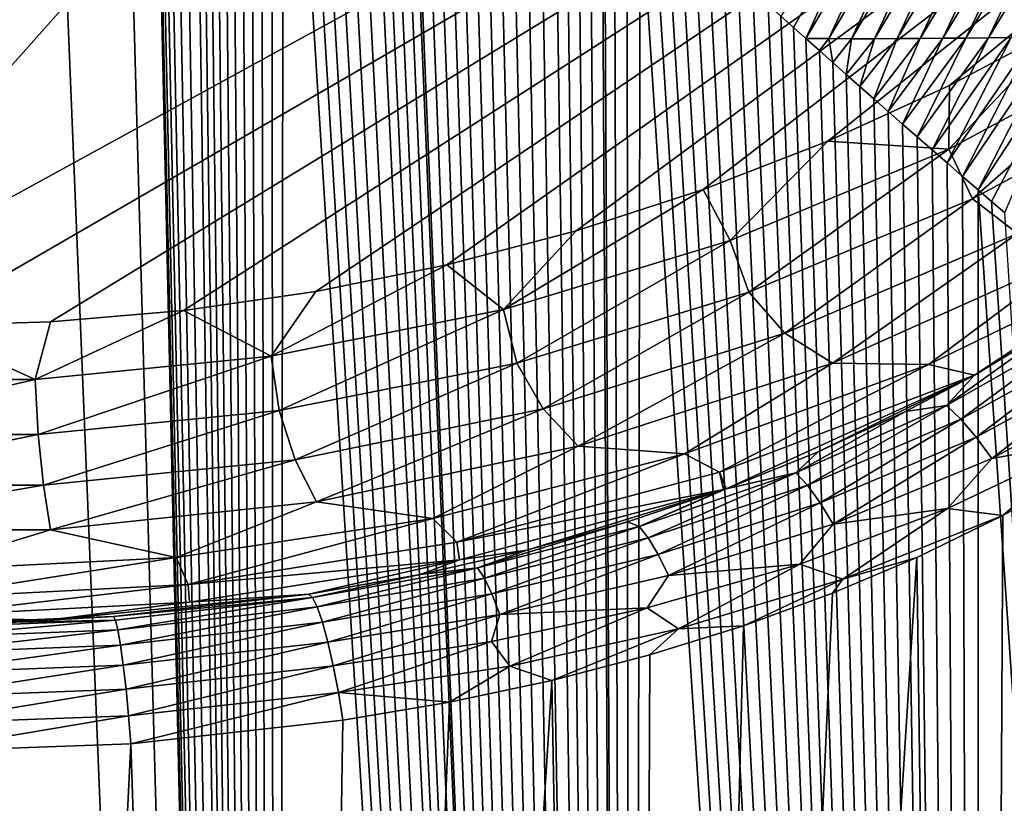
# Model space of a CAD drawing. Header units: metres. Extents: x -92 to 264, y -100 to 50.
# Tile 231 of 656: x 0.73 to 7.67, y -32.67 to -27.14. Entities that reach past the tile are written whole.
import ezdxf

# ---------------------------------------------------------------- set-up
doc = ezdxf.new("R2010")
doc.units = ezdxf.units.M
doc.layers.add('solid_21062050_01', color=7, linetype='CONTINUOUS')

msp = doc.modelspace()

# ---------------------------------------------------------------- linework, layer by layer
at = {"layer": 'solid_21062050_01'}
for points in [[(0.807608, -1.072466, 20.490723), (0, -1.07707, 20.503769), (2.529191, -63, 20.375505)], [(0, -1.07707, 20.503769), (0, -63, 20.503769), (2.529191, -63, 20.375505)], [(1.615576, -22.081369, 20.451513), (0.807608, -1.072466, 20.490723), (2.529191, -63, 20.375505)], [(17.425756, -19.212572, -26.4), (0, -29.300514, -26.4), (-0.942127, -29.273586, -26.4)], [(7.471865, -19.816673, -26.4), (17.425756, -19.212572, -26.4), (-0.942127, -29.273586, -26.4)], [(17.425756, -19.212572, -26.4), (0.942127, -29.273586, -26.4), (0, -29.300514, -26.4)], [(17.425756, -19.212572, -26.4), (1.880999, -29.19293, -26.4), (0.942127, -29.273586, -26.4)], [(17.425756, -19.212572, -26.4), (2.814027, -29.058788, -26.4), (1.880999, -29.19293, -26.4)], [(17.425756, -19.212572, -26.4), (3.737971, -28.871531, -26.4), (2.814027, -29.058788, -26.4)], [(17.425756, -19.212572, -26.4), (4.648945, -28.632055, -26.4), (3.737971, -28.871531, -26.4)], [(17.425756, -19.212572, -26.4), (5.544728, -28.341003, -26.4), (4.648945, -28.632055, -26.4)], [(17.425756, -19.212572, -26.4), (6.423048, -27.999062, -26.4), (5.544728, -28.341003, -26.4)], [(17.425756, -19.212572, -26.4), (7.280735, -27.607321, -26.4), (6.423048, -27.999062, -26.4)], [(17.425756, -19.212572, -26.4), (8.114668, -27.167276, -26.4), (7.280735, -27.607321, -26.4)], [(7.471865, -19.816673, -26.4), (-0.942127, -29.273586, -26.4), (-1.880999, -29.19293, -26.4)], [(6.533697, -20.697664, -26.4), (7.471865, -19.816673, -26.4), (-1.880999, -29.19293, -26.4)], [(5.492177, -21.454369, -26.4), (6.533697, -20.697664, -26.4), (-1.880999, -29.19293, -26.4)], [(4.364129, -22.074524, -26.4), (5.492177, -21.454369, -26.4), (-1.880999, -29.19293, -26.4)], [(4.364129, -22.074524, -26.4), (-1.880999, -29.19293, -26.4), (-2.814027, -29.058788, -26.4)], [(3.167556, -22.548279, -26.4), (4.364129, -22.074524, -26.4), (-2.814027, -29.058788, -26.4)], [(1.618555, -22.162535, 20.451321), (1.615576, -22.081369, 20.451513), (2.529191, -63, 20.375505)], [(1.629219, -22.252762, 20.450626), (1.618555, -22.162535, 20.451321), (2.529191, -63, 20.375505)], [(1.649341, -22.351664, 20.449305), (1.629219, -22.252762, 20.450626), (2.529191, -63, 20.375505)], [(1.680578, -22.458652, 20.44722), (1.649341, -22.351664, 20.449305), (2.529191, -63, 20.375505)], [(1.724211, -22.5732, 20.444241), (1.680578, -22.458652, 20.44722), (2.529191, -63, 20.375505)], [(1.92064, -22.868427, -26.4), (3.167556, -22.548279, -26.4), (-2.814027, -29.058788, -26.4)], [(1.781227, -22.69512, 20.440233), (1.724211, -22.5732, 20.444241), (2.529191, -63, 20.375505)], [(1.852278, -22.824327, 20.435057), (1.781227, -22.69512, 20.440233), (2.529191, -63, 20.375505)], [(1.937688, -22.960897, 20.428564), (1.852278, -22.824327, 20.435057), (2.529191, -63, 20.375505)], [(1.92064, -22.868427, -26.4), (-2.814027, -29.058788, -26.4), (-3.737971, -28.871531, -26.4)], [(0.643468, -23.029778, -26.4), (1.92064, -22.868427, -26.4), (-3.737971, -28.871531, -26.4)], [(1.98584, -23.032024, 20.424774), (1.937688, -22.960897, 20.428564), (2.529191, -63, 20.375505)], [(2.037652, -23.105083, 20.420591), (1.98584, -23.032024, 20.424774), (2.529191, -63, 20.375505)], [(2.093132, -23.180124, 20.415991), (2.037652, -23.105083, 20.420591), (2.529191, -63, 20.375505)], [(2.15232, -23.257267, 20.410948), (2.093132, -23.180124, 20.415991), (2.529191, -63, 20.375505)], [(2.2152, -23.336475, 20.405434), (2.15232, -23.257267, 20.410948), (2.529191, -63, 20.375505)], [(2.281844, -23.417936, 20.399416), (2.2152, -23.336475, 20.405434), (2.529191, -63, 20.375505)], [(2.352238, -23.501638, 20.392864), (2.281844, -23.417936, 20.399416), (2.529191, -63, 20.375505)], [(2.426438, -23.587692, 20.385738), (2.352238, -23.501638, 20.392864), (2.529191, -63, 20.375505)], [(2.50451, -23.676249, 20.378002), (2.426438, -23.587692, 20.385738), (2.529191, -63, 20.375505)], [(2.586435, -23.767273, 20.369617), (2.50451, -23.676249, 20.378002), (2.529191, -63, 20.375505)], [(2.586435, -23.767273, 20.369617), (2.529191, -63, 20.375505), (5.032434, -63, 19.992023)], [(2.672366, -23.861013, 20.360529), (2.586435, -23.767273, 20.369617), (5.032434, -63, 19.992023)], [(2.762257, -23.957424, 20.3507), (2.672366, -23.861013, 20.360529), (5.032434, -63, 19.992023)], [(2.856255, -24.056698, 20.340071), (2.762257, -23.957424, 20.3507), (5.032434, -63, 19.992023)], [(2.954439, -24.158958, 20.328583), (2.856255, -24.056698, 20.340071), (5.032434, -63, 19.992023)], [(3.056816, -24.26421, 20.316183), (2.954439, -24.158958, 20.328583), (5.032434, -63, 19.992023)], [(3.163632, -24.372744, 20.30279), (3.056816, -24.26421, 20.316183), (5.032434, -63, 19.992023)], [(3.237249, -24.446869, 20.293287), (3.163632, -24.372744, 20.30279), (5.032434, -63, 19.992023)], [(3.312871, -24.52249, 20.283295), (3.237249, -24.446869, 20.293287), (5.032434, -63, 19.992023)], [(3.39061, -24.59972, 20.272778), (3.312871, -24.52249, 20.283295), (5.032434, -63, 19.992023)], [(3.451978, -24.660358, 20.264299), (3.39061, -24.59972, 20.272778), (5.032434, -63, 19.992023)], [(3.470426, -24.678535, 20.261721), (3.451978, -24.660358, 20.264299), (5.032434, -63, 19.992023)], [(3.552298, -24.758907, 20.250107), (3.470426, -24.678535, 20.261721), (5.032434, -63, 19.992023)], [(3.63636, -24.840969, 20.237894), (3.552298, -24.758907, 20.250107), (5.032434, -63, 19.992023)], [(3.722726, -24.924822, 20.225042), (3.63636, -24.840969, 20.237894), (5.032434, -63, 19.992023)], [(3.811267, -25.010365, 20.211546), (3.722726, -24.924822, 20.225042), (5.032434, -63, 19.992023)], [(3.902071, -25.097668, 20.197369), (3.811267, -25.010365, 20.211546), (5.032434, -63, 19.992023)], [(3.9953, -25.186874, 20.182457), (3.902071, -25.097668, 20.197369), (5.032434, -63, 19.992023)], [(4.091006, -25.278032, 20.166771), (3.9953, -25.186874, 20.182457), (5.032434, -63, 19.992023)], [(4.189055, -25.371038, 20.150307), (4.091006, -25.278032, 20.166771), (5.032434, -63, 19.992023)], [(4.289625, -25.466036, 20.133003), (4.189055, -25.371038, 20.150307), (5.032434, -63, 19.992023)], [(4.392908, -25.563177, 20.11479), (4.289625, -25.466036, 20.133003), (5.032434, -63, 19.992023)], [(4.498802, -25.662397, 20.095654), (4.392908, -25.563177, 20.11479), (5.032434, -63, 19.992023)], [(4.57992, -25.738167, 20.080677), (4.498802, -25.662397, 20.095654), (5.032434, -63, 19.992023)], [(4.662602, -25.815178, 20.065125), (4.57992, -25.738167, 20.080677), (5.032434, -63, 19.992023)], [(4.746945, -25.893499, 20.048964), (4.662602, -25.815178, 20.065125), (5.032434, -63, 19.992023)], [(4.83299, -25.973167, 20.032166), (4.746945, -25.893499, 20.048964), (5.032434, -63, 19.992023)], [(4.848822, -25.987806, 20.029041), (4.83299, -25.973167, 20.032166), (5.032434, -63, 19.992023)], [(4.920574, -26.054071, 20.014746), (4.848822, -25.987806, 20.029041), (5.032434, -63, 19.992023)], [(6.841462, -26.022577, 19.633827), (6.091453, -27.117239, 19.750299), (6.181004, -27.19725, 19.727625)], [(6.841462, -26.022577, 19.633827), (6.181004, -27.19725, 19.727625), (6.268562, -27.27528, 19.705116)], [(6.841462, -26.022577, 19.633827), (6.268562, -27.27528, 19.705116), (7.006405, -26.023119, 19.601015)], [(6.430202, -27.276049, 19.663233), (7.006405, -26.023119, 19.601015), (6.268562, -27.27528, 19.705116)], [(6.430202, -27.276049, 19.663233), (7.171205, -26.023327, 19.56822), (7.006405, -26.023119, 19.601015)], [(6.430202, -27.276049, 19.663233), (6.591649, -27.27636, 19.621374), (7.171205, -26.023327, 19.56822)], [(6.591649, -27.27636, 19.621374), (7.335864, -26.023207, 19.535442), (7.171205, -26.023327, 19.56822)], [(6.591649, -27.27636, 19.621374), (6.752923, -27.276257, 19.579533), (7.335864, -26.023207, 19.535442)], [(6.752923, -27.276257, 19.579533), (7.500385, -26.022762, 19.502682), (7.335864, -26.023207, 19.535442)], [(6.752923, -27.276257, 19.579533), (6.914027, -27.275745, 19.53771), (7.500385, -26.022762, 19.502682)], [(6.914027, -27.275745, 19.53771), (7.664771, -26.021994, 19.469938), (7.500385, -26.022762, 19.502682)], [(6.914027, -27.275745, 19.53771), (7.074963, -27.274828, 19.495909), (7.664771, -26.021994, 19.469938)], [(7.074963, -27.274828, 19.495909), (7.829022, -26.020906, 19.437214), (7.664771, -26.021994, 19.469938)], [(7.074963, -27.274828, 19.495909), (7.235734, -27.273508, 19.45413), (7.829022, -26.020906, 19.437214)], [(7.235734, -27.273508, 19.45413), (7.993141, -26.019501, 19.404509), (7.829022, -26.020906, 19.437214)], [(7.235734, -27.273508, 19.45413), (7.396344, -27.27179, 19.412371), (7.993141, -26.019501, 19.404509)], [(7.396344, -27.27179, 19.412371), (8.157128, -26.01778, 19.371824), (7.993141, -26.019501, 19.404509)], [(7.396344, -27.27179, 19.412371), (7.556792, -27.269672, 19.370636), (8.157128, -26.01778, 19.371824)], [(7.556792, -27.269672, 19.370636), (8.320986, -26.015747, 19.339161), (8.157128, -26.01778, 19.371824)], [(7.556792, -27.269672, 19.370636), (7.717083, -27.26716, 19.328926), (8.320986, -26.015747, 19.339161)], [(5.009782, -26.136272, 19.996668), (4.920574, -26.054071, 20.014746), (5.032434, -63, 19.992023)], [(5.100728, -26.219849, 19.97789), (5.009782, -26.136272, 19.996668), (5.032434, -63, 19.992023)], [(5.100728, -26.219849, 19.97789), (5.032434, -63, 19.992023), (7.484039, -63, 19.357264)], [(5.193527, -26.304876, 19.958366), (5.100728, -26.219849, 19.97789), (7.484039, -63, 19.357264)], [(5.288185, -26.391371, 19.938072), (5.193527, -26.304876, 19.958366), (7.484039, -63, 19.357264)], [(5.384532, -26.479223, 19.917021), (5.288185, -26.391371, 19.938072), (7.484039, -63, 19.357264)], [(5.482687, -26.568514, 19.895164), (5.384532, -26.479223, 19.917021), (7.484039, -63, 19.357264)], [(5.582788, -26.659325, 19.872448), (5.482687, -26.568514, 19.895164), (7.484039, -63, 19.357264)], [(5.684971, -26.751743, 19.848812), (5.582788, -26.659325, 19.872448), (7.484039, -63, 19.357264)], [(5.789186, -26.845753, 19.824242), (5.684971, -26.751743, 19.848812), (7.484039, -63, 19.357264)], [(5.895273, -26.941257, 19.798744), (5.789186, -26.845753, 19.824242), (7.484039, -63, 19.357264)], [(6.003388, -27.038355, 19.772253), (5.895273, -26.941257, 19.798744), (7.484039, -63, 19.357264)], [(6.091453, -27.117239, 19.750299), (6.003388, -27.038355, 19.772253), (7.484039, -63, 19.357264)], [(6.181004, -27.19725, 19.727625), (6.091453, -27.117239, 19.750299), (7.484039, -63, 19.357264)], [(6.268562, -27.27528, 19.705116), (6.181004, -27.19725, 19.727625), (7.484039, -63, 19.357264)], [(7.2761, -28.054661, -26.438557), (7.280735, -27.607321, -26.4), (8.114668, -27.167276, -26.4)], [(8.7468, -27.261665, -26.438557), (7.2761, -28.054661, -26.438557), (8.114668, -27.167276, -26.4)], [(6.364461, -27.360615, 19.680073), (6.268562, -27.27528, 19.705116), (7.484039, -63, 19.357264)], [(6.430202, -27.276049, 19.663233), (6.268562, -27.27528, 19.705116), (6.364461, -27.360615, 19.680073)], [(6.430202, -27.276049, 19.663233), (6.364461, -27.360615, 19.680073), (6.458215, -27.443895, 19.655197)], [(6.430202, -27.276049, 19.663233), (6.458215, -27.443895, 19.655197), (6.591649, -27.27636, 19.621374)], [(6.591649, -27.27636, 19.621374), (6.458215, -27.443895, 19.655197), (6.553437, -27.528299, 19.629534)], [(6.752923, -27.276257, 19.579533), (6.553437, -27.528299, 19.629534), (6.650229, -27.613882, 19.603033)], [(6.591649, -27.27636, 19.621374), (6.553437, -27.528299, 19.629534), (6.752923, -27.276257, 19.579533)], [(6.914027, -27.275745, 19.53771), (6.650229, -27.613882, 19.603033), (6.748692, -27.700693, 19.575645)], [(6.752923, -27.276257, 19.579533), (6.650229, -27.613882, 19.603033), (6.914027, -27.275745, 19.53771)], [(7.074963, -27.274828, 19.495909), (6.748692, -27.700693, 19.575645), (6.848882, -27.788767, 19.547331)], [(6.914027, -27.275745, 19.53771), (6.748692, -27.700693, 19.575645), (7.074963, -27.274828, 19.495909)], [(7.235734, -27.273508, 19.45413), (6.848882, -27.788767, 19.547331), (6.950545, -27.877991, 19.518139)], [(7.074963, -27.274828, 19.495909), (6.848882, -27.788767, 19.547331), (7.235734, -27.273508, 19.45413)], [(7.396344, -27.27179, 19.412371), (6.950545, -27.877991, 19.518139), (7.053728, -27.96839, 19.488033)], [(7.235734, -27.273508, 19.45413), (6.950545, -27.877991, 19.518139), (7.396344, -27.27179, 19.412371)], [(7.556792, -27.269672, 19.370636), (7.053728, -27.96839, 19.488033), (7.158555, -28.060017, 19.456955)], [(7.396344, -27.27179, 19.412371), (7.053728, -27.96839, 19.488033), (7.556792, -27.269672, 19.370636)], [(7.717083, -27.26716, 19.328926), (7.158555, -28.060017, 19.456955), (7.265151, -28.152925, 19.424839)], [(7.556792, -27.269672, 19.370636), (7.158555, -28.060017, 19.456955), (7.717083, -27.26716, 19.328926)], [(7.877214, -27.264256, 19.287241), (7.265151, -28.152925, 19.424839), (7.373638, -28.247173, 19.391621)], [(7.717083, -27.26716, 19.328926), (7.265151, -28.152925, 19.424839), (7.877214, -27.264256, 19.287241)], [(8.7468, -27.261665, -26.438557), (7.443346, -28.405298, -26.553873), (7.2761, -28.054661, -26.438557)], [(8.03719, -27.260958, 19.245584), (7.373638, -28.247173, 19.391621), (7.484101, -28.3428, 19.357244)], [(7.877214, -27.264256, 19.287241), (7.373638, -28.247173, 19.391621), (8.03719, -27.260958, 19.245584)], [(8.7468, -27.261665, -26.438557), (8.947851, -27.594076, -26.553873), (7.443346, -28.405298, -26.553873)], [(8.19701, -27.257269, 19.203957), (7.484101, -28.3428, 19.357244), (7.577428, -28.42346, 19.327761)], [(8.03719, -27.260958, 19.245584), (7.484101, -28.3428, 19.357244), (8.19701, -27.257269, 19.203957)], [(8.19701, -27.257269, 19.203957), (7.577428, -28.42346, 19.327761), (7.671914, -28.505003, 19.297503)], [(6.458215, -27.443895, 19.655197), (6.364461, -27.360615, 19.680073), (7.484039, -63, 19.357264)], [(6.553437, -27.528299, 19.629534), (6.458215, -27.443895, 19.655197), (7.484039, -63, 19.357264)], [(6.650229, -27.613882, 19.603033), (6.553437, -27.528299, 19.629534), (7.484039, -63, 19.357264)], [(7.2761, -28.054661, -26.438557), (6.423048, -27.999062, -26.4), (7.280735, -27.607321, -26.4)], [(6.748692, -27.700693, 19.575645), (6.650229, -27.613882, 19.603033), (7.484039, -63, 19.357264)], [(7.443346, -28.405298, -26.553873), (8.947851, -27.594076, -26.553873), (7.761312, -28.650459, -26.741657)], [(6.848882, -27.788767, 19.547331), (6.748692, -27.700693, 19.575645), (7.484039, -63, 19.357264)], [(6.950545, -27.877991, 19.518139), (6.848882, -27.788767, 19.547331), (7.484039, -63, 19.357264)], [(7.053728, -27.96839, 19.488033), (6.950545, -27.877991, 19.518139), (7.484039, -63, 19.357264)], [(7.158555, -28.060017, 19.456955), (7.053728, -27.96839, 19.488033), (7.484039, -63, 19.357264)], [(5.734285, -28.698561, -26.438557), (5.544728, -28.341003, -26.4), (6.423048, -27.999062, -26.4)], [(7.2761, -28.054661, -26.438557), (5.734285, -28.698561, -26.438557), (6.423048, -27.999062, -26.4)], [(7.2761, -28.054661, -26.438557), (5.866091, -29.064001, -26.553873), (5.734285, -28.698561, -26.438557)], [(7.2761, -28.054661, -26.438557), (7.443346, -28.405298, -26.553873), (5.866091, -29.064001, -26.553873)], [(7.265151, -28.152925, 19.424839), (7.158555, -28.060017, 19.456955), (7.484039, -63, 19.357264)], [(7.373638, -28.247173, 19.391621), (7.265151, -28.152925, 19.424839), (7.484039, -63, 19.357264)], [(7.484101, -28.3428, 19.357244), (7.373638, -28.247173, 19.391621), (7.484039, -63, 19.357264)], [(4.136425, -29.187077, -26.438557), (4.648945, -28.632055, -26.4), (5.544728, -28.341003, -26.4)], [(5.734285, -28.698561, -26.438557), (4.136425, -29.187077, -26.438557), (5.544728, -28.341003, -26.4)], [(7.484101, -28.3428, 19.357244), (7.484039, -63, 19.357264), (9.85886, -63, 18.47773)], [(7.577428, -28.42346, 19.327761), (7.484101, -28.3428, 19.357244), (9.85886, -63, 18.47773)], [(5.866091, -29.064001, -26.553873), (7.443346, -28.405298, -26.553873), (6.120448, -29.353403, -26.741657)], [(7.443346, -28.405298, -26.553873), (7.761312, -28.650459, -26.741657), (6.120448, -29.353403, -26.741657)], [(7.671914, -28.505003, 19.297503), (7.577428, -28.42346, 19.327761), (9.85886, -63, 18.47773)], [(4.136425, -29.187077, -26.438557), (3.737971, -28.871531, -26.4), (4.648945, -28.632055, -26.4)], [(6.120448, -29.353403, -26.741657), (7.761312, -28.650459, -26.741657), (6.45786, -29.564169, -26.994917)], [(7.761312, -28.650459, -26.741657), (8.180206, -28.794546, -26.994917), (6.45786, -29.564169, -26.994917)], [(5.734285, -28.698561, -26.438557), (4.231503, -29.563744, -26.553873), (4.136425, -29.187077, -26.438557)], [(5.734285, -28.698561, -26.438557), (5.866091, -29.064001, -26.553873), (4.231503, -29.563744, -26.553873)], [(6.45786, -29.564169, -26.994917), (8.180206, -28.794546, -26.994917), (7.133069, -29.573078, -27.304222)], [(7.133069, -29.573078, -27.304222), (8.787044, -28.770243, -27.305965), (7.459073, -29.648325, -27.660995)], [(8.180206, -28.794546, -26.994917), (8.787044, -28.770243, -27.305965), (7.133069, -29.573078, -27.304222)], [(8.787044, -28.770243, -27.305965), (8.092443, -29.265228, -27.498699), (7.459073, -29.648325, -27.660995)], [(2.498138, -29.51543, -26.438557), (2.814027, -29.058788, -26.4), (3.737971, -28.871531, -26.4)], [(4.136425, -29.187077, -26.438557), (2.498138, -29.51543, -26.438557), (3.737971, -28.871531, -26.4)], [(2.498138, -29.51543, -26.438557), (1.880999, -29.19293, -26.4), (2.814027, -29.058788, -26.4)], [(4.231503, -29.563744, -26.553873), (5.866091, -29.064001, -26.553873), (4.416967, -29.886997, -26.741657)], [(5.866091, -29.064001, -26.553873), (6.120448, -29.353403, -26.741657), (4.416967, -29.886997, -26.741657)], [(0.835434, -29.680412, -26.438557), (0.942127, -29.273586, -26.4), (1.880999, -29.19293, -26.4)], [(2.498138, -29.51543, -26.438557), (0.835434, -29.680412, -26.438557), (1.880999, -29.19293, -26.4)], [(4.136425, -29.187077, -26.438557), (2.555559, -29.899645, -26.553873), (2.498138, -29.51543, -26.438557)], [(4.136425, -29.187077, -26.438557), (4.231503, -29.563744, -26.553873), (2.555559, -29.899645, -26.553873)], [(0.835434, -29.680412, -26.438557), (0, -29.300514, -26.4), (0.942127, -29.273586, -26.4)], [(7.261584, -29.864153, -27.899096), (7.459073, -29.648325, -27.660995), (8.092443, -29.265228, -27.498699)], [(8.267851, -29.290911, -27.634214), (7.261584, -29.864153, -27.899096), (8.092443, -29.265228, -27.498699)], [(7.362758, -29.960152, -28.043407), (7.261584, -29.864153, -27.899096), (8.267851, -29.290911, -27.634214)], [(8.388695, -29.392122, -27.758436), (7.362758, -29.960152, -28.043407), (8.267851, -29.290911, -27.634214)], [(0.835434, -29.680412, -26.438557), (-0.835434, -29.680412, -26.438557), (0, -29.300514, -26.4)], [(4.416967, -29.886997, -26.741657), (6.120448, -29.353403, -26.741657), (4.664303, -30.148935, -26.994917)], [(6.120448, -29.353403, -26.741657), (6.45786, -29.564169, -26.994917), (4.664303, -30.148935, -26.994917)], [(7.47064, -30.086727, -28.155735), (7.362758, -29.960152, -28.043407), (8.388695, -29.392122, -27.758436)], [(8.515534, -29.519884, -27.847132), (7.47064, -30.086727, -28.155735), (8.388695, -29.392122, -27.758436)], [(2.498138, -29.51543, -26.438557), (0.854637, -30.06842, -26.553873), (0.835434, -29.680412, -26.438557)], [(2.498138, -29.51543, -26.438557), (2.555559, -29.899645, -26.553873), (0.854637, -30.06842, -26.553873)], [(2.555559, -29.899645, -26.553873), (4.231503, -29.563744, -26.553873), (2.668299, -30.245779, -26.741657)], [(4.231503, -29.563744, -26.553873), (4.416967, -29.886997, -26.741657), (2.668299, -30.245779, -26.741657)], [(4.664303, -30.148935, -26.994917), (6.45786, -29.564169, -26.994917), (5.41379, -30.204243, -27.304222)], [(6.45786, -29.564169, -26.994917), (7.133069, -29.573078, -27.304222), (5.41379, -30.204243, -27.304222)], [(5.41379, -30.204243, -27.304222), (7.133069, -29.573078, -27.304222), (5.659159, -30.333694, -27.658056)], [(7.133069, -29.573078, -27.304222), (7.459073, -29.648325, -27.660995), (5.659159, -30.333694, -27.658056)], [(7.579867, -30.237585, -28.230495), (7.47064, -30.086727, -28.155735), (8.515534, -29.519884, -27.847132)], [(8.642063, -29.667843, -27.895891), (7.579867, -30.237585, -28.230495), (8.515534, -29.519884, -27.847132)], [(0.835434, -29.680412, -26.438557), (0.854637, -30.06842, -26.553873), (-0.854637, -30.06842, -26.553873)], [(0.835434, -29.680412, -26.438557), (-0.854637, -30.06842, -26.553873), (-0.835434, -29.680412, -26.438557)], [(5.659159, -30.333694, -27.658056), (7.459073, -29.648325, -27.660995), (5.706251, -30.450094, -28.040319)], [(7.459073, -29.648325, -27.660995), (6.356693, -30.191133, -27.911798), (5.706251, -30.450094, -28.040319)], [(7.459073, -29.648325, -27.660995), (6.97136, -29.90612, -27.776972), (6.356693, -30.191133, -27.911798)], [(7.261584, -29.864153, -27.899096), (6.97136, -29.90612, -27.776972), (7.459073, -29.648325, -27.660995)], [(8.269018, -30.111483, -28.075136), (7.579867, -30.237585, -28.230495), (8.642063, -29.667843, -27.895891)], [(9.102906, -29.72447, -27.780067), (9.858859, -63, -27.470192), (7.484039, -63, -28.349724)], [(8.144034, -30.36755, -28.13253), (9.102906, -29.72447, -27.780067), (7.484039, -63, -28.349724)], [(0.854637, -30.06842, -26.553873), (2.555559, -29.899645, -26.553873), (0.892333, -30.426083, -26.741657)], [(2.555559, -29.899645, -26.553873), (2.668299, -30.245779, -26.741657), (0.892333, -30.426083, -26.741657)], [(2.668299, -30.245779, -26.741657), (4.416967, -29.886997, -26.741657), (2.819315, -30.5424, -26.994917)], [(4.416967, -29.886997, -26.741657), (4.664303, -30.148935, -26.994917), (2.819315, -30.5424, -26.994917)], [(7.261584, -29.864153, -27.899096), (6.199418, -30.337358, -28.139002), (6.97136, -29.90612, -27.776972)], [(6.28168, -30.426149, -28.299089), (6.199418, -30.337358, -28.139002), (7.261584, -29.864153, -27.899096)], [(6.199418, -30.337358, -28.139002), (6.356693, -30.191133, -27.911798), (6.97136, -29.90612, -27.776972)], [(7.362758, -29.960152, -28.043407), (6.28168, -30.426149, -28.299089), (7.261584, -29.864153, -27.899096)], [(6.370599, -30.548824, -28.43071), (6.28168, -30.426149, -28.299089), (7.362758, -29.960152, -28.043407)], [(7.47064, -30.086727, -28.155735), (6.370599, -30.548824, -28.43071), (7.362758, -29.960152, -28.043407)], [(0.854637, -30.06842, -26.553873), (0.892333, -30.426083, -26.741657), (-0.892762, -30.426062, -26.741657)], [(-0.854637, -30.06842, -26.553873), (0.854637, -30.06842, -26.553873), (-0.892762, -30.426062, -26.741657)], [(6.461754, -30.69928, -28.527313), (6.370599, -30.548824, -28.43071), (7.47064, -30.086727, -28.155735)], [(7.579867, -30.237585, -28.230495), (6.461754, -30.69928, -28.527313), (7.47064, -30.086727, -28.155735)], [(8.269018, -30.111483, -28.075136), (7.658526, -30.638628, -28.294275), (7.268546, -30.59079, -28.388514)], [(8.269018, -30.111483, -28.075136), (7.268546, -30.59079, -28.388514), (7.579867, -30.237585, -28.230495)], [(8.269018, -30.111483, -28.075136), (8.144034, -30.36755, -28.13253), (7.658526, -30.638628, -28.294275)], [(2.819315, -30.5424, -26.994917), (4.664303, -30.148935, -26.994917), (3.63985, -30.659683, -27.304222)], [(4.664303, -30.148935, -26.994917), (5.41379, -30.204243, -27.304222), (3.63985, -30.659683, -27.304222)], [(6.199418, -30.337358, -28.139002), (5.706251, -30.450094, -28.040319), (6.356693, -30.191133, -27.911798)], [(0.892333, -30.426083, -26.741657), (2.668299, -30.245779, -26.741657), (0.943238, -30.740223, -26.994917)], [(2.668299, -30.245779, -26.741657), (2.819315, -30.5424, -26.994917), (0.943238, -30.740223, -26.994917)], [(3.63985, -30.659683, -27.304222), (5.41379, -30.204243, -27.304222), (3.807138, -30.82671, -27.658056)], [(5.41379, -30.204243, -27.304222), (5.659159, -30.333694, -27.658056), (3.807138, -30.82671, -27.658056)], [(7.268546, -30.59079, -28.388514), (6.461754, -30.69928, -28.527313), (7.579867, -30.237585, -28.230495)], [(3.807138, -30.82671, -27.658056), (5.659159, -30.333694, -27.658056), (5.689052, -30.4564, -28.043535)], [(6.199418, -30.337358, -28.139002), (5.093384, -30.716305, -28.346109), (5.706251, -30.450094, -28.040319)], [(5.157891, -30.797127, -28.518108), (5.093384, -30.716305, -28.346109), (6.199418, -30.337358, -28.139002)], [(6.28168, -30.426149, -28.299089), (5.157891, -30.797127, -28.518108), (6.199418, -30.337358, -28.139002)], [(5.659159, -30.333694, -27.658056), (5.706251, -30.450094, -28.040319), (5.689052, -30.4564, -28.043535)], [(7.658526, -30.638628, -28.294275), (8.144034, -30.36755, -28.13253), (7.484039, -63, -28.349724)], [(-0.892762, -30.426062, -26.741657), (0.892333, -30.426083, -26.741657), (-0.943239, -30.740223, -26.994917)], [(0.892333, -30.426083, -26.741657), (0.943238, -30.740223, -26.994917), (-0.943239, -30.740223, -26.994917)], [(3.807138, -30.82671, -27.658056), (5.689052, -30.4564, -28.043535), (3.82674, -30.951237, -28.043242)], [(3.82674, -30.951237, -28.043242), (5.689052, -30.4564, -28.043535), (4.301443, -30.883287, -28.269609)], [(5.689052, -30.4564, -28.043535), (5.011888, -30.684124, -28.16193), (4.301443, -30.883287, -28.269609)], [(5.093384, -30.716305, -28.346109), (5.011888, -30.684124, -28.16193), (5.689052, -30.4564, -28.043535)], [(5.093384, -30.716305, -28.346109), (5.689052, -30.4564, -28.043535), (5.706251, -30.450094, -28.040319)], [(5.228422, -30.914425, -28.664888), (5.157891, -30.797127, -28.518108), (6.28168, -30.426149, -28.299089)], [(6.370599, -30.548824, -28.43071), (5.228422, -30.914425, -28.664888), (6.28168, -30.426149, -28.299089)], [(0.943238, -30.740223, -26.994917), (2.819315, -30.5424, -26.994917), (1.82916, -30.934801, -27.304222)], [(2.819315, -30.5424, -26.994917), (3.63985, -30.659683, -27.304222), (1.82916, -30.934801, -27.304222)], [(5.301468, -31.062366, -28.779148), (5.228422, -30.914425, -28.664888), (6.370599, -30.548824, -28.43071)], [(6.461754, -30.69928, -28.527313), (5.301468, -31.062366, -28.779148), (6.370599, -30.548824, -28.43071)], [(7.268546, -30.59079, -28.388514), (6.225692, -30.981256, -28.664934), (6.461754, -30.69928, -28.527313)], [(6.530459, -31.088551, -28.625769), (6.225692, -30.981256, -28.664934), (7.268546, -30.59079, -28.388514)], [(6.530459, -31.088551, -28.625769), (7.268546, -30.59079, -28.388514), (7.658526, -30.638628, -28.294275)], [(1.82916, -30.934801, -27.304222), (3.63985, -30.659683, -27.304222), (1.913923, -31.124668, -27.658056)], [(3.63985, -30.659683, -27.304222), (3.807138, -30.82671, -27.658056), (1.913923, -31.124668, -27.658056)], [(3.954235, -31.007528, -28.514982), (4.301443, -30.883287, -28.269609), (5.011888, -30.684124, -28.16193)], [(5.093384, -30.716305, -28.346109), (3.954235, -31.007528, -28.514982), (5.011888, -30.684124, -28.16193)], [(6.530459, -31.088551, -28.625769), (7.658526, -30.638628, -28.294275), (7.052505, -30.935223, -28.480854)], [(7.052505, -30.935223, -28.480854), (7.658526, -30.638628, -28.294275), (7.484039, -63, -28.349724)], [(-0.943239, -30.740223, -26.994917), (0.943238, -30.740223, -26.994917), (0.000001, -31.026815, -27.304222)], [(0.943238, -30.740223, -26.994917), (1.82916, -30.934801, -27.304222), (0.000001, -31.026815, -27.304222)], [(4.002297, -31.080708, -28.695585), (3.954235, -31.007528, -28.514982), (5.093384, -30.716305, -28.346109)], [(5.157891, -30.797127, -28.518108), (4.002297, -31.080708, -28.695585), (5.093384, -30.716305, -28.346109)], [(6.225692, -30.981256, -28.664934), (5.301468, -31.062366, -28.779148), (6.461754, -30.69928, -28.527313)], [(4.055333, -31.192293, -28.853756), (4.002297, -31.080708, -28.695585), (5.157891, -30.797127, -28.518108)], [(5.228422, -30.914425, -28.664888), (4.055333, -31.192293, -28.853756), (5.157891, -30.797127, -28.518108)], [(1.913923, -31.124668, -27.658056), (3.807138, -30.82671, -27.658056), (3.82674, -30.951237, -28.043242)], [(3.82674, -30.951237, -28.043242), (4.301443, -30.883287, -28.269609), (3.548458, -31.054468, -28.364824)], [(3.954235, -31.007528, -28.514982), (3.548458, -31.054468, -28.364824), (4.301443, -30.883287, -28.269609)], [(1.82916, -30.934801, -27.304222), (1.913923, -31.124668, -27.658056), (-0.000001, -31.224346, -27.658056)], [(0.000001, -31.026815, -27.304222), (1.82916, -30.934801, -27.304222), (-0.000001, -31.224346, -27.658056)], [(1.913923, -31.124668, -27.658056), (3.82674, -30.951237, -28.043242), (1.923744, -31.250219, -28.043242)], [(1.923744, -31.250219, -28.043242), (3.82674, -30.951237, -28.043242), (2.763389, -31.193369, -28.445028)], [(3.82674, -30.951237, -28.043242), (3.548458, -31.054468, -28.364824), (2.763389, -31.193369, -28.445028)], [(4.110707, -31.336737, -28.981628), (4.055333, -31.192293, -28.853756), (5.228422, -30.914425, -28.664888)], [(5.301468, -31.062366, -28.779148), (4.110707, -31.336737, -28.981628), (5.228422, -30.914425, -28.664888)], [(7.052505, -30.935223, -28.480854), (7.484039, -63, -28.349724), (5.032434, -63, -28.984484)], [(6.457175, -31.187443, -28.647936), (7.052505, -30.935223, -28.480854), (5.032434, -63, -28.984484)], [(6.530459, -31.088551, -28.625769), (7.052505, -30.935223, -28.480854), (6.457175, -31.187443, -28.647936)], [(3.954235, -31.007528, -28.514982), (2.790905, -31.217045, -28.642199), (3.548458, -31.054468, -28.364824)], [(3.954235, -31.007528, -28.514982), (2.823717, -31.283791, -28.828611), (2.790905, -31.217045, -28.642199)], [(4.002297, -31.080708, -28.695585), (2.823717, -31.283791, -28.828611), (3.954235, -31.007528, -28.514982)], [(6.225692, -30.981256, -28.664934), (5.150566, -31.290977, -28.899881), (5.301468, -31.062366, -28.779148)], [(5.370332, -31.437954, -28.904457), (5.150566, -31.290977, -28.899881), (6.225692, -30.981256, -28.664934)], [(6.530459, -31.088551, -28.625769), (5.370332, -31.437954, -28.904457), (6.225692, -30.981256, -28.664934)], [(2.790905, -31.217045, -28.642199), (2.763389, -31.193369, -28.445028), (3.548458, -31.054468, -28.364824)], [(4.002297, -31.080708, -28.695585), (2.860176, -31.390285, -28.994776), (2.823717, -31.283791, -28.828611)], [(4.055333, -31.192293, -28.853756), (2.860176, -31.390285, -28.994776), (4.002297, -31.080708, -28.695585)], [(5.150566, -31.290977, -28.899881), (4.110707, -31.336737, -28.981628), (5.301468, -31.062366, -28.779148)], [(6.530459, -31.088551, -28.625769), (5.82923, -31.416578, -28.807135), (5.370332, -31.437954, -28.904457)], [(6.530459, -31.088551, -28.625769), (6.457175, -31.187443, -28.647936), (5.82923, -31.416578, -28.807135)], [(-0.000001, -31.224346, -27.658056), (1.913923, -31.124668, -27.658056), (0.000004, -31.350239, -28.043242)], [(1.913923, -31.124668, -27.658056), (1.923744, -31.250219, -28.043242), (0.000004, -31.350239, -28.043242)], [(0.924172, -31.37682, -28.445028), (2.763389, -31.193369, -28.445028), (1.388138, -31.351357, -28.575796)], [(1.923744, -31.250219, -28.043242), (2.763389, -31.193369, -28.445028), (0.924172, -31.37682, -28.445028)], [(2.790905, -31.217045, -28.642199), (1.388138, -31.351357, -28.575796), (2.763389, -31.193369, -28.445028)], [(2.790905, -31.217045, -28.642199), (1.402087, -31.377495, -28.772367), (1.388138, -31.351357, -28.575796)], [(2.790905, -31.217045, -28.642199), (1.418573, -31.446125, -28.958189), (1.402087, -31.377495, -28.772367)], [(2.790905, -31.217045, -28.642199), (2.823717, -31.283791, -28.828611), (1.418573, -31.446125, -28.958189)], [(4.055333, -31.192293, -28.853756), (2.89847, -31.531231, -29.132429), (2.860176, -31.390285, -28.994776)], [(4.110707, -31.336737, -28.981628), (2.89847, -31.531231, -29.132429), (4.055333, -31.192293, -28.853756)], [(5.82923, -31.416578, -28.807135), (6.457175, -31.187443, -28.647936), (5.032434, -63, -28.984484)], [(0.000004, -31.350239, -28.043242), (1.923744, -31.250219, -28.043242), (0.924172, -31.37682, -28.445028)], [(2.823717, -31.283791, -28.828611), (1.436853, -31.553898, -29.124208), (1.418573, -31.446125, -28.958189)], [(2.823717, -31.283791, -28.828611), (2.860176, -31.390285, -28.994776), (1.436853, -31.553898, -29.124208)], [(5.150566, -31.290977, -28.899881), (4.052067, -31.528055, -29.090281), (4.110707, -31.336737, -28.981628)], [(4.1816, -31.700895, -29.128765), (4.052067, -31.528055, -29.090281), (5.150566, -31.290977, -28.899881)], [(5.370332, -31.437954, -28.904457), (4.1816, -31.700895, -29.128765), (5.150566, -31.290977, -28.899881)], [(0.000004, -31.350239, -28.043242), (0.924172, -31.37682, -28.445028), (-0.924172, -31.37682, -28.445028)], [(-0.924172, -31.37682, -28.445028), (0.924172, -31.37682, -28.445028), (0, -31.404371, -28.619789)], [(0.924172, -31.37682, -28.445028), (1.388138, -31.351357, -28.575796), (0, -31.404371, -28.619789)], [(1.402087, -31.377495, -28.772367), (0, -31.404371, -28.619789), (1.388138, -31.351357, -28.575796)], [(0, -31.431337, -28.816133), (0, -31.404371, -28.619789), (1.402087, -31.377495, -28.772367)], [(0, -31.500629, -29.001816), (1.402087, -31.377495, -28.772367), (1.418573, -31.446125, -28.958189)], [(0, -31.500629, -29.001816), (0, -31.431337, -28.816133), (1.402087, -31.377495, -28.772367)], [(4.110707, -31.336737, -28.981628), (2.936694, -31.699619, -29.234726), (2.89847, -31.531231, -29.132429)], [(4.052067, -31.528055, -29.090281), (2.936694, -31.699619, -29.234726), (4.110707, -31.336737, -28.981628)], [(0, -31.608883, -29.167831), (1.418573, -31.446125, -28.958189), (1.436853, -31.553898, -29.124208)], [(0, -31.608883, -29.167831), (0, -31.500629, -29.001816), (1.418573, -31.446125, -28.958189)], [(2.860176, -31.390285, -28.994776), (1.456034, -31.695555, -29.262327), (1.436853, -31.553898, -29.124208)], [(2.860176, -31.390285, -28.994776), (2.89847, -31.531231, -29.132429), (1.456034, -31.695555, -29.262327)], [(5.370332, -31.437954, -28.904457), (4.477622, -31.80216, -29.09198), (4.1816, -31.700895, -29.128765)], [(5.370332, -31.437954, -28.904457), (5.169127, -31.621832, -28.955996), (4.477622, -31.80216, -29.09198)], [(5.169127, -31.621832, -28.955996), (5.82923, -31.416578, -28.807135), (5.032434, -63, -28.984484)], [(5.370332, -31.437954, -28.904457), (5.82923, -31.416578, -28.807135), (5.169127, -31.621832, -28.955996)], [(0, -31.750849, -29.306126), (1.436853, -31.553898, -29.124208), (1.456034, -31.695555, -29.262327)], [(0, -31.750849, -29.306126), (0, -31.608883, -29.167831), (1.436853, -31.553898, -29.124208)], [(2.89847, -31.531231, -29.132429), (1.475181, -31.864187, -29.36581), (1.456034, -31.695555, -29.262327)], [(2.89847, -31.531231, -29.132429), (2.936694, -31.699619, -29.234726), (1.475181, -31.864187, -29.36581)], [(4.052067, -31.528055, -29.090281), (2.972946, -31.887075, -29.296581), (2.936694, -31.699619, -29.234726)], [(4.1816, -31.700895, -29.128765), (2.972946, -31.887075, -29.296581), (4.052067, -31.528055, -29.090281)], [(4.477622, -31.80216, -29.09198), (5.169127, -31.621832, -28.955996), (5.032434, -63, -28.984484)], [(0, -31.91964, -29.409996), (1.456034, -31.695555, -29.262327), (1.475181, -31.864187, -29.36581)], [(0, -31.91964, -29.409996), (0, -31.750849, -29.306126), (1.456034, -31.695555, -29.262327)], [(2.936694, -31.699619, -29.234726), (1.49336, -32.051567, -29.429607), (1.475181, -31.864187, -29.36581)], [(2.936694, -31.699619, -29.234726), (2.972946, -31.887075, -29.296581), (1.49336, -32.051567, -29.429607)], [(4.1816, -31.700895, -29.128765), (3.756184, -31.955986, -29.21244), (2.972946, -31.887075, -29.296581)], [(4.1816, -31.700895, -29.128765), (4.477622, -31.80216, -29.09198), (3.756184, -31.955986, -29.21244)], [(0, -32.107075, -29.474403), (1.475181, -31.864187, -29.36581), (1.49336, -32.051567, -29.429607)], [(0, -32.107075, -29.474403), (0, -31.91964, -29.409996), (1.475181, -31.864187, -29.36581)], [(4.477622, -31.80216, -29.09198), (5.032434, -63, -28.984484), (2.529191, -63, -29.367966)], [(3.756184, -31.955986, -29.21244), (4.477622, -31.80216, -29.09198), (2.529191, -63, -29.367966)], [(2.972946, -31.887075, -29.296581), (1.509627, -32.248524, -29.450609), (1.49336, -32.051567, -29.429607)], [(2.972946, -31.887075, -29.296581), (3.005246, -32.083076, -29.314943), (1.509627, -32.248524, -29.450609)], [(2.972946, -31.887075, -29.296581), (3.756184, -31.955986, -29.21244), (3.005246, -32.083076, -29.314943)], [(3.005246, -32.083076, -29.314943), (3.756184, -31.955986, -29.21244), (2.529191, -63, -29.367966)], [(1.49336, -32.051567, -29.429607), (1.509627, -32.248524, -29.450609), (0, -32.304062, -29.496231)], [(0, -32.107075, -29.474403), (1.49336, -32.051567, -29.429607), (0, -32.304062, -29.496231)], [(1.509627, -32.248524, -29.450609), (3.005246, -32.083076, -29.314943), (2.529191, -63, -29.367966)], [(1.509627, -32.248524, -29.450609), (2.529191, -63, -29.367966), (0, -63, -29.496231)], [(0, -32.304062, -29.496231), (1.509627, -32.248524, -29.450609), (0, -63, -29.496231)]]:
    msp.add_3dface(points, dxfattribs=at)

doc.saveas('drawing.dxf')
